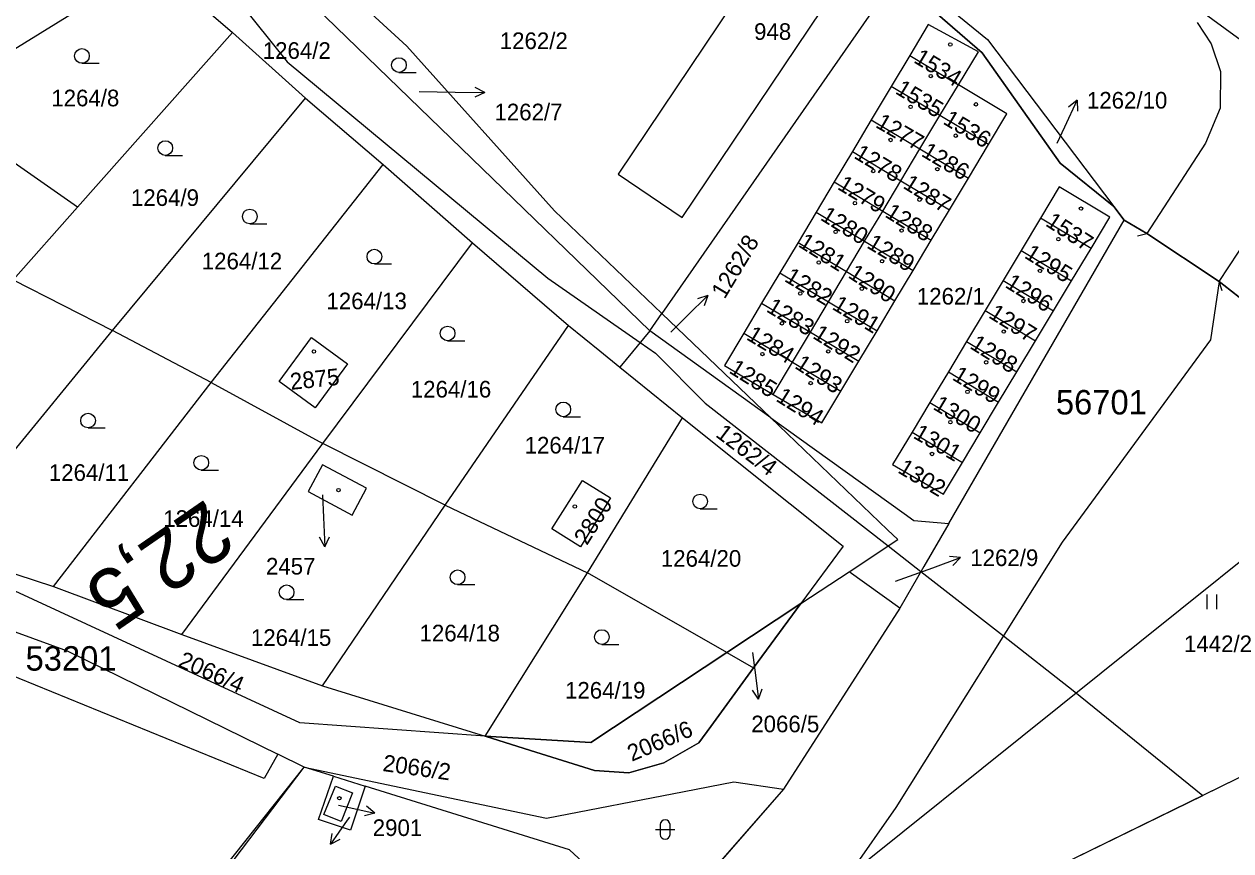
# Model space of a CAD drawing. Extents: x -794765 to -785424, y -1118958 to -1108731.
# Drawn here: x -792461.1 to -792337.7, y -1110091.6 to -1110007.1 of the extents above; entities that cross this region are included whole.
import ezdxf

# ---------------------------------------------------------------- set-up
doc = ezdxf.new("R2010")
doc.units = 0
for name, color, linetype in [('Level 66', 7, 'Continuous'), ('Level 71', 7, 'Continuous'), ('Level 73', 7, 'Continuous'), ('Level 75', 7, 'Continuous'), ('Level 76', 7, 'Continuous'), ('Level 77', 7, 'Continuous'), ('Level 79', 7, 'Continuous'), ('Level 80', 7, 'Continuous'), ('Level 81', 7, 'Continuous')]:
    doc.layers.add(name, color=color, linetype=linetype)

msp = doc.modelspace()

# ---------------------------------------------------------------- linework, layer by layer
at = {"layer": 'Level 66'}
for p, q in [((-792455.15, -1110011.11), (-792453.4, -1110011.11)), ((-792422.75, -1110012.04), (-792421, -1110012.04)), ((-792446.63, -1110020.52), (-792444.88, -1110020.52)), ((-792437.99, -1110027.52), (-792436.24, -1110027.52)), ((-792425.26, -1110031.62), (-792423.51, -1110031.62)), ((-792417.78, -1110039.47), (-792416.03, -1110039.47)), ((-792405.96, -1110047.23), (-792404.21, -1110047.23)), ((-792454.52, -1110048.37), (-792452.77, -1110048.37)), ((-792442.95, -1110052.69), (-792441.2, -1110052.69)), ((-792391.97, -1110056.64), (-792390.22, -1110056.64)), ((-792416.76, -1110064.39), (-792415.01, -1110064.39)), ((-792434.23, -1110065.92), (-792432.48, -1110065.92)), ((-792340.16, -1110066.91), (-792340.16, -1110065.41)), ((-792339.16, -1110066.91), (-792339.16, -1110065.41)), ((-792402.02, -1110070.5), (-792400.27, -1110070.5)), ((-792396.05, -1110088.92), (-792396.05, -1110089.92)), ((-792395.05, -1110089.92), (-792395.05, -1110088.92)), ((-792396.55, -1110089.42), (-792394.55, -1110089.42))]:
    msp.add_line(p, q, dxfattribs=at)
for centre in [(-792455.15, -1110010.36), (-792422.75, -1110011.29), (-792446.63, -1110019.77), (-792437.99, -1110026.77), (-792425.26, -1110030.87), (-792417.78, -1110038.72), (-792405.96, -1110046.48), (-792454.52, -1110047.62), (-792442.95, -1110051.94), (-792391.97, -1110055.89), (-792416.76, -1110063.64), (-792434.23, -1110065.17), (-792402.02, -1110069.75)]:
    msp.add_circle(centre, 0.75, dxfattribs=at)
for centre, start, end in [((-792395.55, -1110088.92), 0, 180), ((-792395.55, -1110089.92), 180, 359.9879)]:
    msp.add_arc(centre, 0.5, start, end, dxfattribs=at)
at = {"layer": 'Level 71'}
msp.add_lwpolyline([(-791938.08, -1109742.36), (-792598.01, -1110271.46), (-792786.15, -1110036.8), (-792126.22, -1109507.7)], close=True, dxfattribs=at)
at = {"layer": 'Level 75'}
for p, q in [((-792372, -1110002.35), (-792395.89, -1110036.68)), ((-792455.61, -1110025.82), (-792439.75, -1110007.97)), ((-792439.75, -1110007.97), (-792432.29, -1110014.68)), ((-792370.56, -1110010.32), (-792372.45, -1110013.49)), ((-792370.56, -1110010.32), (-792365.56, -1110013.31)), ((-792372.45, -1110013.49), (-792374.49, -1110016.89)), ((-792367.49, -1110016.46), (-792372.45, -1110013.49)), ((-792367.49, -1110016.46), (-792365.56, -1110013.31)), ((-792455.61, -1110025.82), (-792470.94, -1110015.11)), ((-792452.04, -1110038.43), (-792432.29, -1110014.68)), ((-792432.29, -1110014.68), (-792424.37, -1110021.47)), ((-792369.52, -1110019.87), (-792367.49, -1110016.46)), ((-792362.52, -1110019.42), (-792367.49, -1110016.46)), ((-792374.49, -1110016.89), (-792376.42, -1110020.12)), ((-792374.49, -1110016.89), (-792369.52, -1110019.87)), ((-792376.42, -1110020.12), (-792378.28, -1110023.23)), ((-792376.42, -1110020.12), (-792371.46, -1110023.11)), ((-792371.46, -1110023.11), (-792369.52, -1110019.87)), ((-792369.52, -1110019.87), (-792364.56, -1110022.85)), ((-792364.56, -1110022.85), (-792362.52, -1110019.42)), ((-792441.95, -1110043.75), (-792424.37, -1110021.47)), ((-792424.37, -1110021.47), (-792415.22, -1110029.45)), ((-792378.28, -1110023.23), (-792380.12, -1110026.31)), ((-792378.28, -1110023.23), (-792373.31, -1110026.21)), ((-792373.31, -1110026.21), (-792371.46, -1110023.11)), ((-792371.46, -1110023.11), (-792366.5, -1110026.09)), ((-792366.5, -1110026.09), (-792364.56, -1110022.85)), ((-792462.17, -1110033.25), (-792455.61, -1110025.82)), ((-792380.12, -1110026.31), (-792381.96, -1110029.41)), ((-792380.12, -1110026.31), (-792375.17, -1110029.3)), ((-792375.17, -1110029.3), (-792373.31, -1110026.21)), ((-792373.31, -1110026.21), (-792368.35, -1110029.2)), ((-792368.35, -1110029.2), (-792366.5, -1110026.09)), ((-792348.65, -1110027.13), (-792349.7, -1110025.75)), ((-792366.56, -1110058.13), (-792348.65, -1110027.13)), ((-792357.19, -1110026.94), (-792359.18, -1110030.26)), ((-792352.03, -1110030.03), (-792357.19, -1110026.94)), ((-792430.53, -1110049.97), (-792415.22, -1110029.45)), ((-792415.22, -1110029.45), (-792405.44, -1110037.92)), ((-792381.96, -1110029.41), (-792383.82, -1110032.52)), ((-792381.96, -1110029.41), (-792377.02, -1110032.4)), ((-792377.02, -1110032.4), (-792375.17, -1110029.3)), ((-792375.17, -1110029.3), (-792370.22, -1110032.3)), ((-792370.22, -1110032.3), (-792368.35, -1110029.2)), ((-792354.02, -1110033.35), (-792352.03, -1110030.03)), ((-792359.18, -1110030.26), (-792361.02, -1110033.32)), ((-792359.18, -1110030.26), (-792354.02, -1110033.35)), ((-792383.82, -1110032.52), (-792385.69, -1110035.64)), ((-792383.82, -1110032.52), (-792378.85, -1110035.49)), ((-792378.85, -1110035.49), (-792377.02, -1110032.4)), ((-792377.02, -1110032.4), (-792372.07, -1110035.4)), ((-792372.07, -1110035.4), (-792370.22, -1110032.3)), ((-792462.17, -1110033.25), (-792452.04, -1110038.43)), ((-792361.02, -1110033.32), (-792362.86, -1110036.39)), ((-792361.02, -1110033.32), (-792355.87, -1110036.42)), ((-792355.87, -1110036.42), (-792354.02, -1110033.35)), ((-792294.56, -1110068.22), (-792338.95, -1110033.41)), ((-792385.69, -1110035.64), (-792387.5, -1110038.69)), ((-792385.69, -1110035.64), (-792380.71, -1110038.59)), ((-792380.71, -1110038.59), (-792378.85, -1110035.49)), ((-792378.85, -1110035.49), (-792373.89, -1110038.45)), ((-792373.89, -1110038.45), (-792372.07, -1110035.4)), ((-792362.86, -1110036.39), (-792364.75, -1110039.53)), ((-792362.86, -1110036.39), (-792357.7, -1110039.49)), ((-792397.13, -1110038.47), (-792395.89, -1110036.68)), ((-792395.89, -1110036.68), (-792384.74, -1110047.36)), ((-792357.7, -1110039.49), (-792355.87, -1110036.42)), ((-792470.19, -1110060.62), (-792452.04, -1110038.43)), ((-792441.95, -1110043.75), (-792452.04, -1110038.43)), ((-792418.02, -1110056.28), (-792405.44, -1110037.92)), ((-792397.13, -1110038.47), (-792400.17, -1110042.18)), ((-792384.74, -1110047.36), (-792397.13, -1110038.47)), ((-792387.5, -1110038.69), (-792382.55, -1110041.66)), ((-792382.55, -1110041.66), (-792380.71, -1110038.59)), ((-792380.71, -1110038.59), (-792375.75, -1110041.54)), ((-792375.75, -1110041.54), (-792373.89, -1110038.45)), ((-792364.75, -1110039.53), (-792366.61, -1110042.65)), ((-792364.75, -1110039.53), (-792359.6, -1110042.63)), ((-792359.6, -1110042.63), (-792357.7, -1110039.49)), ((-792400.17, -1110042.18), (-792393.78, -1110047.34)), ((-792384.51, -1110044.95), (-792382.55, -1110041.66)), ((-792382.55, -1110041.66), (-792377.58, -1110044.63)), ((-792377.58, -1110044.63), (-792375.75, -1110041.54)), ((-792458.07, -1110064.58), (-792441.95, -1110043.75)), ((-792441.95, -1110043.75), (-792430.53, -1110049.97)), ((-792366.61, -1110042.65), (-792368.49, -1110045.77)), ((-792366.61, -1110042.65), (-792361.47, -1110045.75)), ((-792361.47, -1110045.75), (-792359.6, -1110042.63)), ((-792368.49, -1110045.77), (-792370.31, -1110048.8)), ((-792368.49, -1110045.77), (-792363.35, -1110048.88)), ((-792363.35, -1110048.88), (-792361.47, -1110045.75)), ((-792403.48, -1110063.18), (-792393.78, -1110047.34)), ((-792370.31, -1110048.8), (-792365.16, -1110051.91)), ((-792365.16, -1110051.91), (-792363.35, -1110048.88)), ((-792444.93, -1110069.5), (-792430.53, -1110049.97)), ((-792418.02, -1110056.28), (-792430.53, -1110049.97)), ((-792430.57, -1110074.73), (-792418.02, -1110056.28)), ((-792418.02, -1110056.28), (-792403.48, -1110063.18)), ((-792470.19, -1110060.62), (-792458.07, -1110064.58)), ((-792413.95, -1110079.89), (-792403.48, -1110063.18)), ((-792389.25, -1110071.33), (-792403.48, -1110063.18)), ((-792381.67, -1110066.32), (-792376.76, -1110063.08)), ((-792371.56, -1110066.79), (-792376.76, -1110063.08)), ((-792458.07, -1110064.58), (-792444.93, -1110069.5)), ((-792389.25, -1110071.33), (-792381.67, -1110066.32)), ((-792381.67, -1110066.32), (-792386.51, -1110072.9)), ((-792371.56, -1110066.79), (-792383.46, -1110085.31)), ((-792444.93, -1110069.5), (-792430.57, -1110074.73)), ((-792389.25, -1110071.33), (-792386.51, -1110072.9)), ((-792430.57, -1110074.73), (-792413.95, -1110079.89)), ((-792432.45, -1110083.04), (-792435.12, -1110081.73)), ((-792429.45, -1110083.97), (-792432.45, -1110083.04)), ((-792429.45, -1110083.97), (-792426.19, -1110084.99)), ((-792383.46, -1110085.31), (-792394.85, -1110098.34))]:
    msp.add_line(p, q, dxfattribs=at)
for points in [[(-792396.21, -1109958.32), (-792390.22, -1109964.13), (-792343.17, -1110003.9), (-792342.46, -1110004.5), (-792325.49, -1110016.94)], [(-792408.62, -1109967.32), (-792403.95, -1109968.95), (-792398.71, -1109978), (-792371.41, -1110001.5), (-792362.62, -1110008.67), (-792349.7, -1110025.75)], [(-792408.53, -1109988.32), (-792405.83, -1109990.13), (-792387.11, -1110002.67), (-792400.35, -1110022.45), (-792393.81, -1110026.88), (-792376.96, -1110001.77), (-792402.24, -1109984.9), (-792404.94, -1109983.1)], [(-792434.57, -1109998.69), (-792431.65, -1110000.44), (-792421.95, -1110009.35), (-792406.84, -1110026.2), (-792395.89, -1110036.68)], [(-792397.13, -1110038.47), (-792417.45, -1110018.77), (-792436.64, -1110000.17)], [(-792470.94, -1110015.11), (-792447.93, -1110000.91), (-792439.75, -1110007.97)], [(-792349.7, -1110025.75), (-792355.19, -1110021.33), (-792363.15, -1110010.05), (-792372, -1110002.35)], [(-792365.56, -1110013.31), (-792363.52, -1110009.95), (-792368.66, -1110007.16), (-792370.56, -1110010.32)], [(-792362.52, -1110019.42), (-792360.63, -1110016.26), (-792365.56, -1110013.31)], [(-792352.03, -1110030.03), (-792350.11, -1110026.83), (-792355.27, -1110023.73), (-792357.19, -1110026.94)], [(-792338.95, -1110033.41), (-792346.31, -1110028.51), (-792348.65, -1110027.13)], [(-792338.95, -1110033.41), (-792339.81, -1110039.39), (-792354.99, -1110060.04), (-792371.97, -1110087.16)], [(-792405.44, -1110037.92), (-792402.24, -1110040.51), (-792400.17, -1110042.18)], [(-792387.5, -1110038.69), (-792389.48, -1110041.99), (-792384.51, -1110044.95)], [(-792431.32, -1110046.32), (-792434.98, -1110043.63), (-792431.7, -1110039.12), (-792428.02, -1110041.83), (-792431.32, -1110046.32)], [(-792384.51, -1110044.95), (-792379.54, -1110047.86), (-792377.58, -1110044.63)], [(-792393.78, -1110047.34), (-792377.35, -1110060.46), (-792381.67, -1110066.32)], [(-792384.74, -1110047.36), (-792371.12, -1110057.13), (-792370.15, -1110057.83), (-792366.56, -1110058.13)], [(-792376.76, -1110063.08), (-792371.77, -1110059.78), (-792372.82, -1110058.78), (-792384.74, -1110047.36)], [(-792370.31, -1110048.8), (-792372.3, -1110052.11), (-792367.12, -1110055.16), (-792365.16, -1110051.91)], [(-792413.95, -1110079.89), (-792432.89, -1110078.52), (-792465.63, -1110063.39), (-792496.83, -1110055.18), (-792519.67, -1110052.2)], [(-792426.06, -1110054.52), (-792430.58, -1110052.15), (-792432.02, -1110054.88), (-792427.52, -1110057.29), (-792426.06, -1110054.52)], [(-792521.55, -1110054.04), (-792490.04, -1110059.84), (-792469.09, -1110066.62), (-792456.65, -1110071.16), (-792435.12, -1110081.73)], [(-792404.2, -1110060.53), (-792407.12, -1110058.68), (-792404.01, -1110053.74), (-792401.14, -1110055.52), (-792404.2, -1110060.53)], [(-792366.56, -1110058.13), (-792369.1, -1110062.53), (-792371.56, -1110066.79)], [(-792406.86, -1110144.6), (-792406.08, -1110140.32), (-792403.56, -1110136.12), (-792388.21, -1110114.91), (-792356.78, -1110093.85), (-792309.21, -1110070.53), (-792294.56, -1110068.22)], [(-792435.12, -1110081.73), (-792436.54, -1110084.22), (-792463.24, -1110073.29), (-792469.85, -1110071.05)], [(-792413.95, -1110079.89), (-792403.13, -1110080.51), (-792389.25, -1110071.33)], [(-792386.51, -1110072.9), (-792390.89, -1110078.89), (-792392.12, -1110080.57), (-792395.68, -1110082.59), (-792399.26, -1110083.63), (-792402.76, -1110083.38), (-792409.32, -1110081.33), (-792413.95, -1110079.89)], [(-792452.97, -1110122.58), (-792444.57, -1110098.32), (-792432.45, -1110083.04)], [(-792449.81, -1110124.79), (-792448.48, -1110116.49), (-792442.06, -1110095.73), (-792432.45, -1110083.04)], [(-792432.45, -1110083.04), (-792407.68, -1110088.25), (-792393.61, -1110085.52), (-792388.52, -1110084.53), (-792383.46, -1110085.31)], [(-792426.19, -1110084.99), (-792427.7, -1110089.49), (-792430.98, -1110088.41), (-792429.45, -1110083.97)], [(-792427.49, -1110085.68), (-792428.64, -1110088.61), (-792430.42, -1110087.89), (-792429.24, -1110085), (-792427.49, -1110085.68)], [(-792400.13, -1110102.64), (-792400.27, -1110099.41), (-792401.26, -1110096.38), (-792402.99, -1110093.65), (-792405.33, -1110091.48), (-792426.19, -1110084.99)], [(-792371.97, -1110087.16), (-792376.65, -1110093.83), (-792381.92, -1110099.45), (-792396.85, -1110113.31), (-792418.44, -1110132.75)]]:
    msp.add_lwpolyline(points, dxfattribs=at)
at = {"layer": 'Level 77'}
for p, q in [((-792341.19, -1110006.95), (-792339.76, -1110009.11)), ((-792339.76, -1110009.11), (-792338.8, -1110011.94)), ((-792338.8, -1110011.94), (-792338.83, -1110015.69)), ((-792338.83, -1110015.69), (-792340.33, -1110019.29)), ((-792340.33, -1110019.29), (-792346.31, -1110028.51)), ((-792338.95, -1110033.41), (-792332.92, -1110024.26)), ((-792347.28, -1110028.75), (-792346.31, -1110028.51)), ((-792338.64, -1110034.36), (-792338.95, -1110033.41))]:
    msp.add_line(p, q, dxfattribs=at)
at = {"layer": 'Level 79'}
for centre in [(-792366.41, -1110009.19), (-792368.41, -1110012.42), (-792370.47, -1110015.56), (-792363.79, -1110015.31), (-792372.51, -1110018.95), (-792365.85, -1110018.51), (-792374.28, -1110022.12), (-792367.73, -1110021.94), (-792376.16, -1110025.41), (-792369.56, -1110025.05), (-792353.05, -1110025.96), (-792378.13, -1110028.34), (-792371.39, -1110028.21), (-792355.36, -1110029.09), (-792379.85, -1110031.47), (-792373.38, -1110031.34), (-792357.24, -1110032.33), (-792381.74, -1110034.64), (-792375.45, -1110034.14), (-792358.94, -1110035.4), (-792383.62, -1110037.69), (-792376.95, -1110037.47), (-792360.95, -1110038.53), (-792431.44, -1110040.57), (-792385.61, -1110040.83), (-792378.88, -1110040.56), (-792362.74, -1110041.67), (-792380.68, -1110043.79), (-792364.65, -1110044.69), (-792366.4, -1110047.79), (-792368.28, -1110051.04), (-792428.93, -1110054.73), (-792404.78, -1110056.41), (-792428.84, -1110086.22)]:
    msp.add_circle(centre, 0.175, dxfattribs=at)
at = {"layer": 'Level 80'}
for p, q in [((-792420.69, -1110013.98), (-792416.99, -1110014.05)), ((-792416.99, -1110014.05), (-792413.99, -1110014.1)), ((-792413.99, -1110014.1), (-792415, -1110014.59)), ((-792413.99, -1110014.1), (-792414.98, -1110013.58)), ((-792354.72, -1110017.61), (-792353.45, -1110014.89)), ((-792353.45, -1110014.89), (-792354.33, -1110015.59)), ((-792353.45, -1110014.89), (-792353.42, -1110016.01)), ((-792355.49, -1110019.27), (-792354.72, -1110017.61)), ((-792393.32, -1110036.96), (-792391.2, -1110034.84)), ((-792391.2, -1110034.84), (-792392.26, -1110035.19)), ((-792391.2, -1110034.84), (-792391.55, -1110035.9)), ((-792394.96, -1110038.6), (-792393.32, -1110036.96)), ((-792430.58, -1110055.22), (-792430.47, -1110057.53)), ((-792430.47, -1110057.53), (-792430.31, -1110060.53)), ((-792430.31, -1110060.53), (-792430.86, -1110059.55)), ((-792430.31, -1110060.53), (-792429.86, -1110059.5)), ((-792368.19, -1110062.66), (-792365.37, -1110061.63)), ((-792365.37, -1110061.63), (-792366.48, -1110061.51)), ((-792365.37, -1110061.63), (-792366.14, -1110062.45)), ((-792372.01, -1110064.03), (-792368.19, -1110062.66)), ((-792386.61, -1110071.31), (-792386.38, -1110073.13)), ((-792386.38, -1110073.13), (-792386.01, -1110076.11)), ((-792386.01, -1110076.11), (-792386.63, -1110075.18)), ((-792386.01, -1110076.11), (-792385.64, -1110075.05)), ((-792428.93, -1110086.94), (-792428.13, -1110087.11)), ((-792428.13, -1110087.11), (-792425.2, -1110087.73)), ((-792427.8, -1110088.14), (-792428.03, -1110088.46)), ((-792425.2, -1110087.73), (-792426.28, -1110088.02)), ((-792425.2, -1110087.73), (-792426.07, -1110087.04)), ((-792428.03, -1110088.46), (-792429.75, -1110090.92)), ((-792429.75, -1110090.92), (-792429.59, -1110089.81)), ((-792429.75, -1110090.92), (-792428.77, -1110090.39))]:
    msp.add_line(p, q, dxfattribs=at)
at = {"layer": 'Level 81'}
for points in [[(-792420.88, -1109932.17), (-792420.03, -1109934.77), (-792419.01, -1109935.88), (-792417.84, -1109933.35), (-792408.74, -1109944.21), (-792405.73, -1109947.8), (-792402.71, -1109951.72), (-792401.99, -1109952.45), (-792396.21, -1109958.32), (-792390.22, -1109964.13), (-792343.17, -1110003.9), (-792342.46, -1110004.5), (-792325.49, -1110016.94), (-792320.64, -1110020.43), (-792321.4, -1110021.63), (-792321.36, -1110021.79), (-792318.97, -1110023.02), (-792307.95, -1110029.74), (-792289.1, -1110038.19), (-792276.39, -1110054.16)], [(-792446.47, -1109995.21), (-792443.53, -1109993.3), (-792408.62, -1109970.51), (-792408.62, -1109969.07), (-792406.84, -1109970.81), (-792403.21, -1109974.35), (-792395.41, -1109981.97), (-792372, -1110002.35), (-792363.15, -1110010.05), (-792355.19, -1110021.33), (-792349.7, -1110025.75), (-792348.65, -1110027.13), (-792346.31, -1110028.51), (-792338.95, -1110033.41), (-792333.76, -1110037.48), (-792294.56, -1110068.22), (-792309.21, -1110070.53), (-792340.62, -1110085.93)], [(-792446.47, -1109995.21), (-792442.52, -1110000.55), (-792434.17, -1110010.96), (-792407.54, -1110033.08), (-792398.1, -1110039.65), (-792396.54, -1110040.74), (-792391.47, -1110045.84), (-792372.77, -1110060.44), (-792369.41, -1110063.06), (-792360.99, -1110069.63), (-792353.85, -1110075.2), (-792340.62, -1110085.93)], [(-792400.69, -1110182.93), (-792397.65, -1110153.74), (-792402.29, -1110144.83), (-792404.82, -1110138.9), (-792386.99, -1110121.2), (-792381.47, -1110116.56), (-792374.67, -1110107.28), (-792373.02, -1110104.73), (-792356.78, -1110093.85), (-792340.62, -1110085.93)]]:
    msp.add_lwpolyline(points, dxfattribs=at)
for points in [[(-792386.51, -1110072.9), (-792381.67, -1110066.32), (-792389.25, -1110071.33), (-792403.13, -1110080.51), (-792413.95, -1110079.89), (-792409.32, -1110081.33), (-792402.76, -1110083.38), (-792399.26, -1110083.63), (-792395.68, -1110082.59), (-792392.12, -1110080.57), (-792390.89, -1110078.89)], [(-792497.25, -1110139.78), (-792490.97, -1110138.39), (-792480.94, -1110136.77), (-792450.89, -1110131.49), (-792450.22, -1110127.31), (-792449.81, -1110124.79), (-792448.48, -1110116.49), (-792442.06, -1110095.73), (-792432.45, -1110083.04), (-792407.68, -1110088.25), (-792393.61, -1110085.52), (-792388.52, -1110084.53), (-792383.46, -1110085.31), (-792394.85, -1110098.34), (-792409.14, -1110109.98), (-792427.28, -1110122.94), (-792442.81, -1110133.17), (-792462.68, -1110137.11)]]:
    msp.add_lwpolyline(points, close=True, dxfattribs=at)

# ---------------------------------------------------------------- texts
at = {"layer": 'Level 73'}
msp.add_text('22,5', height=6, rotation=214.6028, dxfattribs=at).set_placement((-792442.44, -1110055.56))
at = {"layer": 'Level 76'}
for s, p in [('1262/2', (-792412.45, -1110009.66)), ('948', (-792386.46, -1110008.72)), ('1264/2', (-792436.67, -1110010.66)), ('1264/8', (-792458.28, -1110015.51)), ('1262/10', (-792352.45, -1110015.74)), ('1262/7', (-792412.99, -1110016.94)), ('1264/9', (-792450.14, -1110025.69)), ('1264/12', (-792442.9, -1110032.17)), ('1264/13', (-792430.16, -1110036.25)), ('1262/1', (-792369.83, -1110035.77)), ('1264/16', (-792421.54, -1110045.27)), ('1264/17', (-792409.91, -1110050.99)), ('1264/11', (-792458.53, -1110053.79)), ('1264/14', (-792446.84, -1110058.49)), ('1264/20', (-792395.99, -1110062.56)), ('1262/9', (-792364.37, -1110062.49)), ('2457', (-792436.34, -1110063.36)), ('1264/18', (-792420.65, -1110070.19)), ('1264/15', (-792437.88, -1110070.65)), ('1442/2', (-792342.53, -1110071.29)), ('1264/19', (-792405.78, -1110076.04)), ('2066/5', (-792386.75, -1110079.48)), ('2901', (-792425.43, -1110090.08))]:
    msp.add_text(s, height=1.7, dxfattribs=at).set_placement(p)
for s, rotation, p in [('1534', 329, (-792370.25, -1110010.97)), ('1535', 329, (-792372.13, -1110014.14)), ('1277', 330, (-792374.15, -1110017.59)), ('1536', 329, (-792367.25, -1110017.24)), ('1278', 329, (-792376.36, -1110020.74)), ('1286', 329, (-792369.47, -1110020.53)), ('1279', 329, (-792378.05, -1110023.91)), ('1287', 328, (-792371.34, -1110023.8)), ('1280', 328, (-792379.79, -1110027.05)), ('1288', 328, (-792373.19, -1110026.74)), ('1537', 327, (-792356.78, -1110027.65)), ('1262/8', 59, (-792389.47, -1110035.28)), ('1281', 328, (-792382.05, -1110029.78)), ('1289', 329, (-792375.05, -1110029.9)), ('1295', 328, (-792358.94, -1110030.93)), ('1282', 329, (-792383.46, -1110033.33)), ('1290', 327, (-792376.96, -1110032.94)), ('1296', 328, (-792360.91, -1110033.94)), ('1291', 329, (-792378.58, -1110036.18)), ('1283', 329, (-792385.31, -1110036.43)), ('1297', 328, (-792362.6, -1110037.04)), ('1284', 329, (-792387.35, -1110039.28)), ('1292', 328, (-792380.57, -1110039.14)), ('1298', 328, (-792364.51, -1110040.18)), ('1293', 327, (-792382.41, -1110042.2)), ('2875', 6, (-792433.79, -1110044.49)), ('1285', 328, (-792389.12, -1110042.68)), ('1299', 329, (-792366.31, -1110043.39)), ('1294', 328, (-792384.33, -1110045.56)), ('1300', 329, (-792368.28, -1110046.4)), ('1262/4', 323, (-792390.49, -1110049.2)), ('1301', 330, (-792370.3, -1110049.35)), ('1302', 329, (-792371.88, -1110052.88)), ('2800', 58, (-792403.54, -1110060.45)), ('2066/4', 336, (-792445.42, -1110072.7)), ('2066/6', 23, (-792398.96, -1110082.5)), ('2066/2', 352, (-792424.48, -1110083.43))]:
    msp.add_text(s, height=1.7, rotation=rotation, dxfattribs=at).set_placement(p)
at = {"layer": 'Level 81'}
for s, p in [('56701', (-792355.62, -1110047)), ('53201', (-792460.91, -1110073.18))]:
    msp.add_text(s, height=2.5, dxfattribs=at).set_placement(p)

doc.saveas('drawing.dxf')
